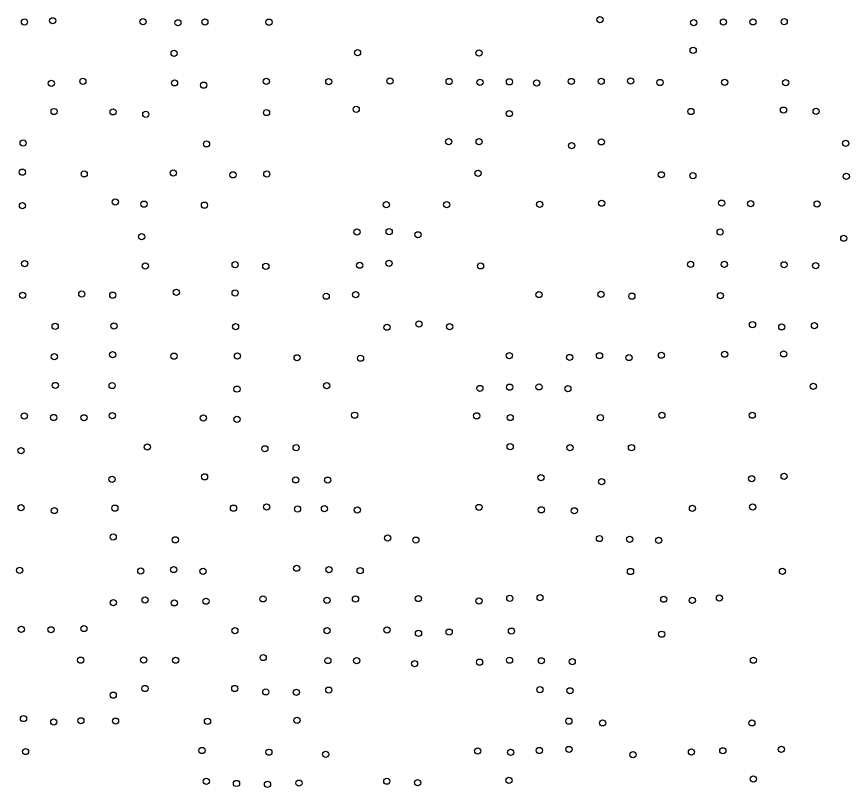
# Model space of a CAD drawing. Extents: x 20503438 to 20508873, y 7964251 to 7984667.
# Drawn here: x 20506892.5 to 20507161.8, y 7968252.2 to 7968501.5 of the extents above; entities that cross this region are included whole.
import ezdxf

# ---------------------------------------------------------------- set-up
doc = ezdxf.new("R2010")
doc.units = 0
doc.layers.add('SurSurveyPoints', color=7, linetype='Continuous')

msp = doc.modelspace()

# ---------------------------------------------------------------- linework, layer by layer
at = {"layer": 'SurSurveyPoints'}
for centre in [(20506904.13, 7968500.12), (20507081.14, 7968500.46), (20506895.04, 7968499.7), (20506933.36, 7968499.86), (20506944.66, 7968499.47), (20506953.39, 7968499.7), (20506974.13, 7968499.67), (20507111.49, 7968499.51), (20507121.09, 7968499.72), (20507130.65, 7968499.77), (20507140.74, 7968499.82), (20506943.43, 7968489.61), (20507002.76, 7968489.81), (20507042.06, 7968489.73), (20507111.3, 7968490.57), (20506903.7, 7968479.9), (20506913.92, 7968480.52), (20506943.58, 7968480.04), (20506952.97, 7968479.3), (20506973.24, 7968480.52), (20506993.45, 7968480.45), (20507013.24, 7968480.67), (20507032.37, 7968480.49), (20507042.36, 7968480.24), (20507051.89, 7968480.38), (20507060.66, 7968480.01), (20507071.9, 7968480.5), (20507081.57, 7968480.52), (20507091.08, 7968480.62), (20507100.59, 7968480.16), (20507121.49, 7968480.23), (20507141.19, 7968480.08), (20506904.62, 7968470.78), (20506923.71, 7968470.67), (20506973.32, 7968470.44), (20507002.32, 7968471.51), (20507110.56, 7968470.79), (20507140.51, 7968471.24), (20507151.06, 7968470.81), (20506934.28, 7968469.88), (20507051.83, 7968470.12), (20506894.61, 7968460.61), (20506953.92, 7968460.31), (20507032.23, 7968461.04), (20507042.07, 7968461.05), (20507071.99, 7968459.76), (20507081.63, 7968460.96), (20507160.64, 7968460.48), (20506894.36, 7968451.17), (20506914.35, 7968450.61), (20506943.17, 7968450.9), (20506962.46, 7968450.3), (20506973.41, 7968450.57), (20507041.73, 7968450.78), (20507100.99, 7968450.32), (20507111.2, 7968450.03), (20507160.81, 7968449.8), (20506924.41, 7968441.49), (20506933.72, 7968440.82), (20507012.04, 7968440.67), (20507061.67, 7968440.76), (20507081.71, 7968441.12), (20507120.52, 7968441.15), (20507129.9, 7968440.96), (20507151.39, 7968440.88), (20506894.38, 7968440.36), (20506953.25, 7968440.5), (20507031.6, 7968440.63), (20506932.94, 7968430.28), (20507002.57, 7968431.81), (20507012.98, 7968431.95), (20507022.29, 7968430.92), (20507120.02, 7968431.84), (20507160.01, 7968429.81), (20506895.11, 7968421.6), (20506934.11, 7968420.8), (20506963.17, 7968421.24), (20506973.1, 7968420.74), (20507003.45, 7968421.08), (20507012.95, 7968421.67), (20507042.53, 7968420.86), (20507110.46, 7968421.39), (20507121.4, 7968421.36), (20507140.71, 7968421.21), (20507150.93, 7968420.96), (20506894.43, 7968411.36), (20506913.58, 7968411.78), (20506923.6, 7968411.39), (20506944.18, 7968412.33), (20506963.17, 7968412.08), (20506992.62, 7968411.06), (20507002.13, 7968411.58), (20507061.43, 7968411.59), (20507081.48, 7968411.68), (20507091.47, 7968411.07), (20507120.12, 7968411.24), (20506904.97, 7968401.33), (20506923.97, 7968401.42), (20506963.31, 7968401.18), (20507012.3, 7968401.02), (20507022.61, 7968402.04), (20507032.54, 7968401.18), (20507130.49, 7968401.86), (20507139.96, 7968401.13), (20507150.52, 7968401.5), (20507121.51, 7968392.29), (20507140.55, 7968392.41), (20506904.69, 7968391.5), (20506923.54, 7968392.15), (20506943.41, 7968391.67), (20506963.92, 7968391.72), (20506983.21, 7968391.14), (20507003.72, 7968391.01), (20507051.85, 7968391.8), (20507071.35, 7968391.25), (20507081.01, 7968391.79), (20507090.53, 7968391.22), (20507101.04, 7968391.97), (20506904.99, 7968382.2), (20506923.39, 7968382.17), (20506992.78, 7968382.12), (20507051.97, 7968381.64), (20507061.47, 7968381.74), (20507150.14, 7968381.89), (20506963.75, 7968381), (20507042.32, 7968381.22), (20507070.78, 7968381.15), (20506895.01, 7968372.32), (20506904.48, 7968371.83), (20506914.29, 7968371.74), (20506923.44, 7968372.4), (20506952.89, 7968371.64), (20506963.76, 7968371.25), (20507001.81, 7968372.58), (20507041.27, 7968372.37), (20507052.13, 7968371.81), (20507081.32, 7968371.8), (20507101.19, 7968372.57), (20507130.4, 7968372.57), (20506893.93, 7968361.1), (20506934.78, 7968362.29), (20506972.78, 7968361.71), (20506982.9, 7968362.06), (20507052.12, 7968362.37), (20507071.45, 7968362.09), (20507091.36, 7968362.06), (20506923.37, 7968351.82), (20506953.28, 7968352.64), (20507062.08, 7968352.37), (20507130.23, 7968352.03), (20507140.71, 7968352.78), (20506982.76, 7968351.65), (20506993.12, 7968351.58), (20507081.68, 7968351.08), (20506893.95, 7968342.69), (20506904.72, 7968341.74), (20506924.27, 7968342.51), (20506962.64, 7968342.51), (20506973.34, 7968342.86), (20506983.35, 7968342.22), (20506992.05, 7968342.34), (20507002.71, 7968341.91), (20507042.01, 7968342.74), (20507062.22, 7968341.97), (20507072.84, 7968341.66), (20507111.07, 7968342.43), (20507130.57, 7968342.86), (20506923.73, 7968333.16), (20506943.82, 7968332.27), (20507012.52, 7968332.86), (20507021.62, 7968332.17), (20507081, 7968332.68), (20507090.75, 7968332.43), (20507100.12, 7968332.09), (20506893.51, 7968322.4), (20506932.65, 7968322.18), (20506943.31, 7968322.66), (20506983.04, 7968323.09), (20506993.51, 7968322.6), (20507003.61, 7968322.3), (20506952.8, 7968322.07), (20507091.03, 7968322.03), (20507140.17, 7968322.09), (20506923.8, 7968311.93), (20506934.06, 7968312.8), (20506943.51, 7968311.88), (20506953.77, 7968312.43), (20506972.17, 7968313.18), (20506992.86, 7968312.7), (20507002.1, 7968313.12), (20507022.44, 7968313.28), (20507042.02, 7968312.48), (20507052, 7968313.35), (20507061.8, 7968313.59), (20507101.79, 7968313.06), (20507111.03, 7968312.69), (20507119.8, 7968313.45), (20506894.02, 7968303.33), (20506914.26, 7968303.58), (20506903.62, 7968303.19), (20506963.09, 7968302.87), (20506992.91, 7968302.89), (20507012.3, 7968303.11), (20507022.47, 7968302.06), (20507032.39, 7968302.42), (20507052.54, 7968302.75), (20507101.12, 7968301.76), (20506913.23, 7968293.36), (20506933.57, 7968293.41), (20506943.93, 7968293.34), (20506972.24, 7968294.2), (20506993.17, 7968293.24), (20507002.45, 7968293.22), (20507042.21, 7968292.71), (20507051.91, 7968293.35), (20507062.23, 7968293.16), (20507072.19, 7968292.85), (20507130.79, 7968293.35), (20507021.2, 7968292.22), (20506923.74, 7968282.04), (20506934.04, 7968284.19), (20506963.05, 7968284.19), (20506973.09, 7968283.11), (20506982.99, 7968282.93), (20506993.46, 7968283.68), (20507061.72, 7968283.81), (20507071.46, 7968283.46), (20506894.72, 7968274.47), (20506913.29, 7968273.76), (20506983.19, 7968273.9), (20506904.52, 7968273.37), (20506924.49, 7968273.65), (20506954.23, 7968273.59), (20507071.1, 7968273.63), (20507082.01, 7968273.08), (20507130.29, 7968273.08), (20506895.39, 7968263.8), (20506952.45, 7968264.15), (20506974.08, 7968263.6), (20507041.61, 7968263.99), (20507052.26, 7968263.53), (20507061.52, 7968264.15), (20507071.16, 7968264.49), (20507110.74, 7968263.68), (20507120.89, 7968264.05), (20507139.8, 7968264.52), (20506992.45, 7968262.88), (20507091.86, 7968262.8), (20507130.74, 7968254.93), (20506953.85, 7968254.2), (20506963.61, 7968253.48), (20506973.64, 7968253.23), (20506983.82, 7968253.59), (20507012.22, 7968254.21), (20507022.18, 7968253.75), (20507051.71, 7968254.51)]:
    msp.add_circle(centre, 1, dxfattribs=at)

doc.saveas('drawing.dxf')
